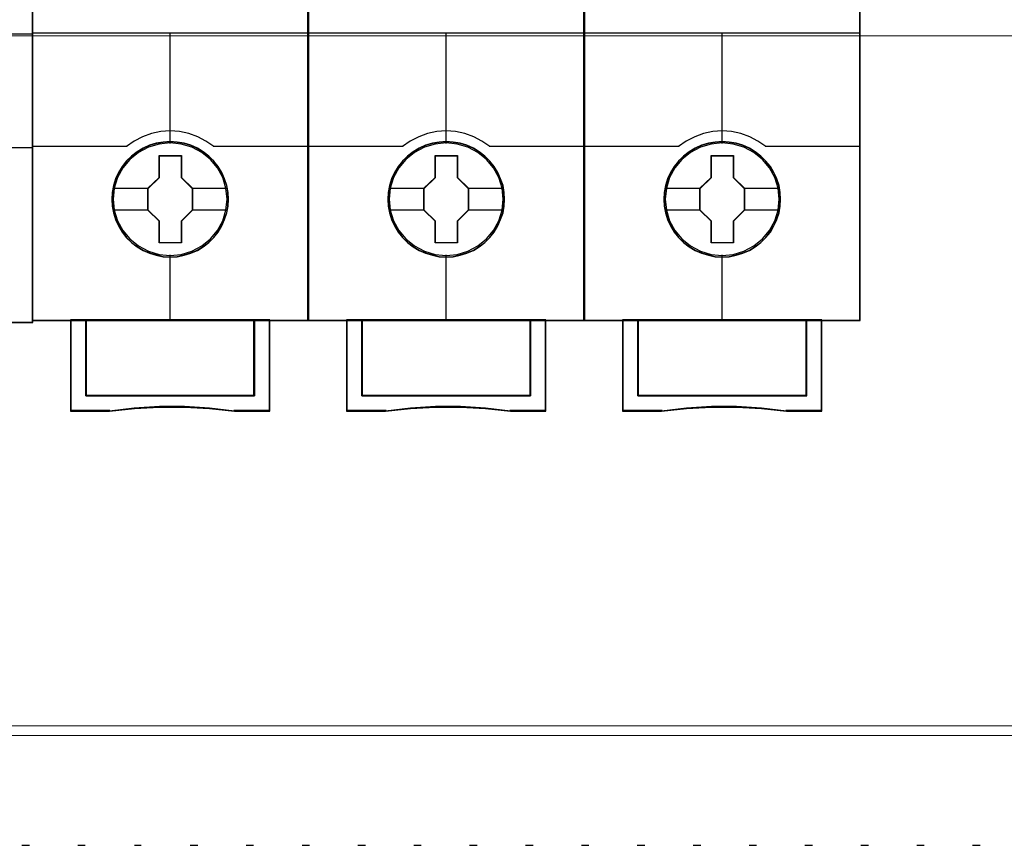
# Model space of a CAD drawing. Header units: millimetres. Extents: x -1290 to 1795, y -4192 to -1311.
# Tile 272 of 656: x 1427 to 1440, y -3760 to -3749. Entities that reach past the tile are written whole.
import ezdxf

# ---------------------------------------------------------------- set-up
doc = ezdxf.new("R2010")
doc.units = ezdxf.units.MM
doc.layers.add('45', color=7, linetype='Continuous')
doc.layers.add('51', color=7, linetype='Continuous')
doc.layers.add('Aparatura', color=7, linetype='Continuous', lineweight=13)

# ---------------------------------------------------------------- blocks, each defined once
blk = doc.blocks.new('*U245')
at = {"layer": '45', "color": 7}
for points in [[(279.629142, -533.443271), (207.595016, -533.443271), (207.595016, -615.466039), (279.629142, -615.466039), (279.629142, -533.443271)], [(279.609444, -533.464815), (207.616504, -533.464815), (207.616504, -615.44629), (279.609444, -615.44629), (279.609444, -533.464815)]]:
    blk.add_lwpolyline(points, close=True, dxfattribs=at)
at = {"layer": '45', "color": 139}
blk.add_lwpolyline([(279.629142, -533.443271), (207.595016, -533.443271), (207.595016, -615.466039), (279.629142, -615.466039), (279.629142, -533.443271)], close=True, dxfattribs=at)
for points in [[(207.595016, -596.66145), (279.629142, -596.66145)], [(273.413808, -604.06551), (279.629142, -604.06551)]]:
    blk.add_lwpolyline(points, dxfattribs=at)
blk = doc.blocks.new('*U246')
at = {"layer": '45', "color": 7}
for points in [[(297.575, -533.603058), (279.598701, -533.603058), (279.598701, -615.327797), (297.575, -615.327797), (297.575, -533.603058)], [(292.385707, -607.444435), (292.363394, -606.99307), (292.290877, -606.541705), (292.134688, -606.106853), (291.956186, -605.694019), (291.721901, -605.297698), (291.437413, -604.950918), (291.108299, -604.63166), (290.740138, -604.350933), (290.366399, -604.108737), (289.931299, -603.921585), (289.501778, -603.794983), (289.044366, -603.712416), (288.586954, -603.684894), (288.129541, -603.712416), (287.683285, -603.794983), (287.231451, -603.921585), (286.818665, -604.108737), (286.428191, -604.350933), (286.065608, -604.63166), (285.730916, -604.950918), (285.463162, -605.297698), (285.217722, -605.694019), (285.022485, -606.106853), (284.899764, -606.541705), (284.810513, -606.99307), (284.782622, -607.444435), (284.810513, -607.8958), (284.899764, -608.330652), (285.022485, -608.765503), (285.217722, -609.178337), (285.463162, -609.574658), (285.730916, -609.932447), (286.065608, -610.25721), (286.428191, -610.532432), (286.818665, -610.763619), (287.231451, -610.950771), (287.683285, -611.082878), (288.129541, -611.176453), (288.586954, -611.198471), (289.044366, -611.176453), (289.501778, -611.082878), (289.931299, -610.950771), (290.366399, -610.763619), (290.740138, -610.532432), (291.108299, -610.25721), (291.437413, -609.932447), (291.721901, -609.574658), (291.956186, -609.178337), (292.134688, -608.765503), (292.290877, -608.330652), (292.363394, -607.8958), (292.385707, -607.444435)], [(292.385707, -607.444435), (292.363394, -606.99307), (292.290877, -606.541705), (292.134688, -606.106853), (291.956186, -605.694019), (291.721901, -605.297698), (291.437413, -604.950918), (291.108299, -604.63166), (290.740138, -604.350933), (290.366399, -604.108737), (289.931299, -603.921585), (289.501778, -603.794983), (289.044366, -603.712416), (288.586954, -603.684894), (288.129541, -603.712416), (287.683285, -603.794983), (287.231451, -603.921585), (286.818665, -604.108737), (286.428191, -604.350933), (286.065608, -604.63166), (285.730916, -604.950918), (285.463162, -605.297698), (285.217722, -605.694019), (285.022485, -606.106853), (284.899764, -606.541705), (284.810513, -606.99307), (284.782622, -607.444435), (284.810513, -607.8958), (284.899764, -608.330652), (285.022485, -608.765503), (285.217722, -609.178337), (285.463162, -609.574658), (285.730916, -609.932447), (286.065608, -610.25721), (286.428191, -610.532432), (286.818665, -610.763619), (287.231451, -610.950771), (287.683285, -611.082878), (288.129541, -611.176453), (288.586954, -611.198471), (289.044366, -611.176453), (289.501778, -611.082878), (289.931299, -610.950771), (290.366399, -610.763619), (290.740138, -610.532432), (291.108299, -610.25721), (291.437413, -609.932447), (291.721901, -609.574658), (291.956186, -609.178337), (292.134688, -608.765503), (292.290877, -608.330652), (292.363394, -607.8958), (292.385707, -607.444435)], [(292.3678, -607.444422), (292.345593, -606.995214), (292.273418, -606.546006), (292.117964, -606.113232), (291.940302, -605.702371), (291.707121, -605.307944), (291.423973, -604.962821), (291.09641, -604.645089), (290.729983, -604.365703), (290.358004, -604.124665), (289.924954, -603.938408), (289.497456, -603.81241), (289.042198, -603.730238), (288.58694, -603.702848), (288.131683, -603.730238), (287.687529, -603.81241), (287.237823, -603.938408), (286.826981, -604.124665), (286.438346, -604.365703), (286.077471, -604.645089), (285.744355, -604.962821), (285.477863, -605.307944), (285.233579, -605.702371), (285.039261, -606.113232), (284.917119, -606.546006), (284.828288, -606.995214), (284.800528, -607.444422), (284.828288, -607.89363), (284.917119, -608.326403), (285.039261, -608.759177), (285.233579, -609.170038), (285.477863, -609.564464), (285.744355, -609.920544), (286.077471, -610.243755), (286.438346, -610.517662), (286.826981, -610.747744), (287.237823, -610.934001), (287.687529, -611.065476), (288.131683, -611.158605), (288.58694, -611.180518), (289.042198, -611.158605), (289.497456, -611.065476), (289.924954, -610.934001), (290.358004, -610.747744), (290.729983, -610.517662), (291.09641, -610.243755), (291.423973, -609.920544), (291.707121, -609.564464), (291.940302, -609.170038), (292.117964, -608.759177), (292.273418, -608.326403), (292.345593, -607.89363), (292.3678, -607.444422)], [(287.872566, -604.58796), (289.318008, -604.58796), (289.318008, -606.016264), (290.043541, -606.722144), (290.043541, -608.150449), (289.318008, -608.867358), (289.318008, -610.284633), (287.872566, -610.284633), (287.872566, -608.867358), (287.13016, -608.150449), (287.13016, -606.722144), (287.872566, -606.016264), (287.872566, -604.58796)], [(287.872566, -604.58796), (289.318008, -604.58796), (289.318008, -604.58796), (289.318008, -606.016264), (289.318008, -606.016264), (290.043541, -606.722144), (290.043541, -606.722144), (290.043541, -608.150449), (290.043541, -608.150449), (289.318008, -608.867358), (289.318008, -608.867358), (289.318008, -610.284633), (289.318008, -610.284633), (287.872566, -610.284633), (287.872566, -610.284633), (287.872566, -608.867358), (287.872566, -608.867358), (287.13016, -608.150449), (287.13016, -608.150449), (287.13016, -606.722144), (287.13016, -606.722144), (287.872566, -606.016264), (287.872566, -606.016264), (287.872566, -604.58796), (287.872566, -604.58796)], [(287.88268, -604.607708), (289.309466, -604.607708), (289.309466, -606.02656), (290.025635, -606.727768), (290.025635, -608.14662), (289.309466, -608.858785), (289.309466, -610.26668), (287.88268, -610.26668), (287.88268, -608.858785), (287.149857, -608.14662), (287.149857, -606.727768), (287.88268, -606.02656), (287.88268, -604.607708)], [(294.087752, -615.290094), (294.087752, -620.24035), (283.087739, -620.24035), (283.087739, -615.290094), (282.09128, -615.290094), (282.09128, -621.238118), (284.635312, -621.238118), (286.255253, -621.061717), (287.886328, -620.973517), (289.517403, -620.973517), (291.148478, -621.061717), (292.773986, -621.238118), (295.084211, -621.238118), (295.084211, -615.290094), (294.087752, -615.290094)], [(288.582176, -615.290094), (283.085089, -615.290094), (283.085089, -620.24708), (294.090402, -620.24708), (294.090402, -615.290094), (288.582176, -615.290094)], [(294.090402, -620.24708), (294.090402, -615.290094), (288.582176, -615.290094), (283.085089, -615.290094), (283.085089, -620.24708), (294.090402, -620.24708)]]:
    blk.add_lwpolyline(points, close=True, dxfattribs=at)
at = {"layer": '45', "color": 139}
for points in [[(297.575, -533.603058), (279.598701, -533.603058), (279.598701, -615.327797), (297.575, -615.327797), (297.575, -533.603058)], [(292.297965, -607.433544), (292.225435, -606.712418), (292.019001, -606.029826), (291.673086, -605.396776), (291.215585, -604.840794), (290.652078, -604.389402), (290.004882, -604.048105), (289.307473, -603.838924), (288.582166, -603.772867), (287.86244, -603.838924), (287.170609, -604.048105), (286.523413, -604.389402), (285.959906, -604.840794), (285.502405, -605.396776), (285.15649, -606.029826), (284.944478, -606.712418), (284.877526, -607.433544), (284.944478, -608.149165), (285.15649, -608.837263), (285.502405, -609.464807), (285.959906, -610.02079), (286.523413, -610.477686), (287.170609, -610.813478), (287.86244, -611.028164), (288.582166, -611.099726), (289.307473, -611.028164), (290.004882, -610.813478), (290.652078, -610.477686), (291.215585, -610.02079), (291.673086, -609.464807), (292.019001, -608.837263), (292.225435, -608.149165), (292.297965, -607.433544)]]:
    blk.add_lwpolyline(points, close=True, dxfattribs=at)
at = {"layer": '45', "color": 59}
for points in [[(297.557094, -533.622807), (279.618398, -533.622807), (279.618398, -615.309843), (297.557094, -615.309843), (297.557094, -533.622807)], [(294.087752, -615.290094), (294.087752, -620.24035), (283.087739, -620.24035), (283.087739, -615.290094), (282.09128, -615.290094), (282.09128, -621.238118), (284.635312, -621.238118), (286.255253, -621.061717), (287.886328, -620.973517), (289.517403, -620.973517), (291.148478, -621.061717), (292.773986, -621.238118), (295.084211, -621.238118), (295.084211, -615.290094), (294.087752, -615.290094)], [(294.070939, -615.308048), (294.070939, -620.228419), (283.102762, -620.228419), (283.102762, -615.308048), (282.109187, -615.308048), (282.109187, -621.220165), (284.645855, -621.220165), (286.261108, -621.044829), (287.887463, -620.95716), (289.513817, -620.95716), (291.140171, -621.044829), (292.760975, -621.220165), (295.064514, -621.220165), (295.064514, -615.308048), (294.070939, -615.308048)], [(288.582176, -615.290094), (283.085089, -615.290094), (283.085089, -620.24708), (294.090402, -620.24708), (294.090402, -615.290094), (288.582176, -615.290094)], [(294.090402, -620.24708), (294.090402, -615.290094), (288.582176, -615.290094), (283.085089, -615.290094), (283.085089, -620.24708), (294.090402, -620.24708)], [(288.5813, -615.308048), (283.102996, -615.308048), (283.102996, -620.229127), (294.070705, -620.229127), (294.070705, -615.308048), (288.5813, -615.308048)]]:
    blk.add_lwpolyline(points, close=True, dxfattribs=at)
at = {"layer": '45', "color": 139}
for points in [[(279.598701, -596.593226), (297.575, -596.593226)], [(288.562677, -596.593226), (288.562677, -603.815955)], [(291.431292, -604.008059), (290.917169, -603.655466), (290.380693, -603.36543), (289.805099, -603.160699), (289.195975, -603.029899), (288.581262, -602.99009), (287.977726, -603.029899), (287.368602, -603.160699), (286.793008, -603.36543), (286.245355, -603.655466), (285.742409, -604.008059)], [(279.598701, -603.970356), (285.781803, -603.970356)], [(291.393689, -603.970356), (297.575, -603.970356)], [(288.562677, -611.056638), (288.562677, -615.327797)], [(282.09128, -615.290094), (282.09128, -621.238118)], [(283.085089, -615.290094), (283.085089, -620.24708)], [(294.051008, -620.24708), (294.051008, -615.290094)], [(295.044817, -615.290094), (295.044817, -621.238118)], [(283.085089, -620.209378), (294.090402, -620.209378)], [(292.779649, -621.238118), (291.151317, -621.037038), (289.517408, -620.936498), (287.8835, -620.936498), (286.249591, -621.037038), (284.626836, -621.238118)], [(284.66623, -621.200416), (282.09128, -621.200416)], [(295.084211, -621.200416), (292.742046, -621.200416)]]:
    blk.add_lwpolyline(points, dxfattribs=at)
at = {"layer": '45', "color": 7}
for points in [[(284.854248, -606.708278), (287.169554, -606.708278)], [(290.005938, -606.708278), (292.314081, -606.708278)], [(284.854248, -608.126612), (287.169554, -608.126612)], [(290.005938, -608.126612), (292.314081, -608.126612)]]:
    blk.add_lwpolyline(points, dxfattribs=at)
at = {"layer": '45', "color": 140}
blk.add_lwpolyline([(294.070705, -620.229127), (294.070705, -615.308048), (288.5813, -615.308048), (283.102996, -615.308048), (283.102996, -620.229127), (294.070705, -620.229127)], close=True, dxfattribs=at)
blk = doc.blocks.new('*U247')
at = {"layer": '45', "color": 7}
for points in [[(315.565625, -533.603058), (297.589325, -533.603058), (297.589325, -615.327797), (315.565625, -615.327797), (315.565625, -533.603058)], [(310.376332, -607.444435), (310.354019, -606.99307), (310.281502, -606.541705), (310.125313, -606.106853), (309.946811, -605.694019), (309.712526, -605.297698), (309.428038, -604.950918), (309.098924, -604.63166), (308.730763, -604.350933), (308.357024, -604.108737), (307.921924, -603.921585), (307.492403, -603.794983), (307.034991, -603.712416), (306.577579, -603.684894), (306.120166, -603.712416), (305.67391, -603.794983), (305.222076, -603.921585), (304.80929, -604.108737), (304.418816, -604.350933), (304.056233, -604.63166), (303.721541, -604.950918), (303.453787, -605.297698), (303.208346, -605.694019), (303.01311, -606.106853), (302.890389, -606.541705), (302.801138, -606.99307), (302.773247, -607.444435), (302.801138, -607.8958), (302.890389, -608.330652), (303.01311, -608.765503), (303.208346, -609.178337), (303.453787, -609.574658), (303.721541, -609.932447), (304.056233, -610.25721), (304.418816, -610.532432), (304.80929, -610.763619), (305.222076, -610.950771), (305.67391, -611.082878), (306.120166, -611.176453), (306.577579, -611.198471), (307.034991, -611.176453), (307.492403, -611.082878), (307.921924, -610.950771), (308.357024, -610.763619), (308.730763, -610.532432), (309.098924, -610.25721), (309.428038, -609.932447), (309.712526, -609.574658), (309.946811, -609.178337), (310.125313, -608.765503), (310.281502, -608.330652), (310.354019, -607.8958), (310.376332, -607.444435)], [(310.376332, -607.444435), (310.354019, -606.99307), (310.281502, -606.541705), (310.125313, -606.106853), (309.946811, -605.694019), (309.712526, -605.297698), (309.428038, -604.950918), (309.098924, -604.63166), (308.730763, -604.350933), (308.357024, -604.108737), (307.921924, -603.921585), (307.492403, -603.794983), (307.034991, -603.712416), (306.577579, -603.684894), (306.120166, -603.712416), (305.67391, -603.794983), (305.222076, -603.921585), (304.80929, -604.108737), (304.418816, -604.350933), (304.056233, -604.63166), (303.721541, -604.950918), (303.453787, -605.297698), (303.208346, -605.694019), (303.01311, -606.106853), (302.890389, -606.541705), (302.801138, -606.99307), (302.773247, -607.444435), (302.801138, -607.8958), (302.890389, -608.330652), (303.01311, -608.765503), (303.208346, -609.178337), (303.453787, -609.574658), (303.721541, -609.932447), (304.056233, -610.25721), (304.418816, -610.532432), (304.80929, -610.763619), (305.222076, -610.950771), (305.67391, -611.082878), (306.120166, -611.176453), (306.577579, -611.198471), (307.034991, -611.176453), (307.492403, -611.082878), (307.921924, -610.950771), (308.357024, -610.763619), (308.730763, -610.532432), (309.098924, -610.25721), (309.428038, -609.932447), (309.712526, -609.574658), (309.946811, -609.178337), (310.125313, -608.765503), (310.281502, -608.330652), (310.354019, -607.8958), (310.376332, -607.444435)], [(310.356635, -607.444422), (310.334432, -606.995214), (310.262274, -606.546006), (310.106857, -606.113232), (309.929238, -605.702371), (309.696112, -605.307944), (309.413031, -604.962821), (309.085545, -604.645089), (308.719205, -604.365703), (308.347314, -604.124665), (307.914366, -603.938408), (307.486969, -603.81241), (307.031819, -603.730238), (306.576669, -603.702848), (306.121519, -603.730238), (305.677471, -603.81241), (305.227871, -603.938408), (304.817126, -604.124665), (304.428583, -604.365703), (304.067794, -604.645089), (303.734757, -604.962821), (303.468328, -605.307944), (303.224101, -605.702371), (303.02983, -606.113232), (302.907716, -606.546006), (302.818906, -606.995214), (302.791153, -607.444422), (302.818906, -607.89363), (302.907716, -608.326403), (303.02983, -608.759177), (303.224101, -609.170038), (303.468328, -609.564464), (303.734757, -609.920544), (304.067794, -610.243755), (304.428583, -610.517662), (304.817126, -610.747744), (305.227871, -610.934001), (305.677471, -611.065476), (306.121519, -611.158605), (306.576669, -611.180518), (307.031819, -611.158605), (307.486969, -611.065476), (307.914366, -610.934001), (308.347314, -610.747744), (308.719205, -610.517662), (309.085545, -610.243755), (309.413031, -609.920544), (309.696112, -609.564464), (309.929238, -609.170038), (310.106857, -608.759177), (310.262274, -608.326403), (310.334432, -607.89363), (310.356635, -607.444422)], [(305.863191, -604.58796), (307.308633, -604.58796), (307.308633, -606.016264), (308.034166, -606.722144), (308.034166, -608.150449), (307.308633, -608.867358), (307.308633, -610.284633), (305.863191, -610.284633), (305.863191, -608.867358), (305.120784, -608.150449), (305.120784, -606.722144), (305.863191, -606.016264), (305.863191, -604.58796)], [(305.863191, -604.58796), (307.308633, -604.58796), (307.308633, -604.58796), (307.308633, -606.016264), (307.308633, -606.016264), (308.034166, -606.722144), (308.034166, -606.722144), (308.034166, -608.150449), (308.034166, -608.150449), (307.308633, -608.867358), (307.308633, -608.867358), (307.308633, -610.284633), (307.308633, -610.284633), (305.863191, -610.284633), (305.863191, -610.284633), (305.863191, -608.867358), (305.863191, -608.867358), (305.120784, -608.150449), (305.120784, -608.150449), (305.120784, -606.722144), (305.120784, -606.722144), (305.863191, -606.016264), (305.863191, -606.016264), (305.863191, -604.58796), (305.863191, -604.58796)], [(305.871515, -604.607708), (307.2983, -604.607708), (307.2983, -606.02656), (308.014469, -606.727768), (308.014469, -608.14662), (307.2983, -608.858785), (307.2983, -610.26668), (305.871515, -610.26668), (305.871515, -608.858785), (305.138691, -608.14662), (305.138691, -606.727768), (305.871515, -606.02656), (305.871515, -604.607708)], [(312.076587, -615.290094), (312.076587, -620.24035), (301.076573, -620.24035), (301.076573, -615.290094), (300.080115, -615.290094), (300.080115, -621.238118), (302.624146, -621.238118), (304.244087, -621.061717), (305.875162, -620.973517), (307.506237, -620.973517), (309.137312, -621.061717), (310.76282, -621.238118), (313.073045, -621.238118), (313.073045, -615.290094), (312.076587, -615.290094)], [(306.571011, -615.290094), (301.073923, -615.290094), (301.073923, -620.24708), (312.079237, -620.24708), (312.079237, -615.290094), (306.571011, -615.290094)], [(312.079237, -620.24708), (312.079237, -615.290094), (306.571011, -615.290094), (301.073923, -615.290094), (301.073923, -620.24708), (312.079237, -620.24708)]]:
    blk.add_lwpolyline(points, close=True, dxfattribs=at)
at = {"layer": '45', "color": 139}
for points in [[(315.565625, -533.603058), (297.589325, -533.603058), (297.589325, -615.327797), (315.565625, -615.327797), (315.565625, -533.603058)], [(310.2868, -607.433544), (310.214269, -606.712418), (310.007836, -606.029826), (309.66192, -605.396776), (309.20442, -604.840794), (308.640913, -604.389402), (307.993717, -604.048105), (307.296307, -603.838924), (306.571001, -603.772867), (305.851274, -603.838924), (305.159444, -604.048105), (304.512247, -604.389402), (303.94874, -604.840794), (303.49124, -605.396776), (303.145324, -606.029826), (302.933312, -606.712418), (302.866361, -607.433544), (302.933312, -608.149165), (303.145324, -608.837263), (303.49124, -609.464807), (303.94874, -610.02079), (304.512247, -610.477686), (305.159444, -610.813478), (305.851274, -611.028164), (306.571001, -611.099726), (307.296307, -611.028164), (307.993717, -610.813478), (308.640913, -610.477686), (309.20442, -610.02079), (309.66192, -609.464807), (310.007836, -608.837263), (310.214269, -608.149165), (310.2868, -607.433544)]]:
    blk.add_lwpolyline(points, close=True, dxfattribs=at)
at = {"layer": '45', "color": 59}
for points in [[(315.545928, -533.622807), (297.607232, -533.622807), (297.607232, -615.309843), (315.545928, -615.309843), (315.545928, -533.622807)], [(312.076587, -615.290094), (312.076587, -620.24035), (301.076573, -620.24035), (301.076573, -615.290094), (300.080115, -615.290094), (300.080115, -621.238118), (302.624146, -621.238118), (304.244087, -621.061717), (305.875162, -620.973517), (307.506237, -620.973517), (309.137312, -621.061717), (310.76282, -621.238118), (313.073045, -621.238118), (313.073045, -615.290094), (312.076587, -615.290094)], [(312.061564, -615.308048), (312.061564, -620.228419), (301.093387, -620.228419), (301.093387, -615.308048), (300.099812, -615.308048), (300.099812, -621.220165), (302.63648, -621.220165), (304.251733, -621.044829), (305.878088, -620.95716), (307.504442, -620.95716), (309.130796, -621.044829), (310.7516, -621.220165), (313.055139, -621.220165), (313.055139, -615.308048), (312.061564, -615.308048)], [(306.571011, -615.290094), (301.073923, -615.290094), (301.073923, -620.24708), (312.079237, -620.24708), (312.079237, -615.290094), (306.571011, -615.290094)], [(312.079237, -620.24708), (312.079237, -615.290094), (306.571011, -615.290094), (301.073923, -615.290094), (301.073923, -620.24708), (312.079237, -620.24708)], [(306.571925, -615.308048), (301.093621, -615.308048), (301.093621, -620.229127), (312.06133, -620.229127), (312.06133, -615.308048), (306.571925, -615.308048)]]:
    blk.add_lwpolyline(points, close=True, dxfattribs=at)
at = {"layer": '45', "color": 139}
for points in [[(297.589325, -596.593226), (315.565625, -596.593226)], [(306.551511, -596.593226), (306.551511, -603.815955)], [(309.421917, -604.008059), (308.907794, -603.655466), (308.371318, -603.36543), (307.795724, -603.160699), (307.186599, -603.029899), (306.571887, -602.99009), (305.968351, -603.029899), (305.359227, -603.160699), (304.783633, -603.36543), (304.23598, -603.655466), (303.733033, -604.008059)], [(297.589325, -603.970356), (303.770637, -603.970356)], [(309.382523, -603.970356), (315.565625, -603.970356)], [(306.551511, -611.056638), (306.551511, -615.327797)], [(300.080115, -615.290094), (300.080115, -621.238118)], [(301.073923, -615.290094), (301.073923, -620.24708)], [(312.041633, -620.24708), (312.041633, -615.290094)], [(313.035442, -615.290094), (313.035442, -621.238118)], [(301.073923, -620.209378), (312.079237, -620.209378)], [(310.770274, -621.238118), (309.141942, -621.037038), (307.508033, -620.936498), (305.874125, -620.936498), (304.240216, -621.037038), (302.617461, -621.238118)], [(302.655064, -621.200416), (300.080115, -621.200416)], [(313.073045, -621.200416), (310.73088, -621.200416)]]:
    blk.add_lwpolyline(points, dxfattribs=at)
at = {"layer": '45', "color": 7}
for points in [[(302.844873, -606.708278), (305.158388, -606.708278)], [(307.994772, -606.708278), (310.302915, -606.708278)], [(302.844873, -608.126612), (305.158388, -608.126612)], [(307.994772, -608.126612), (310.302915, -608.126612)]]:
    blk.add_lwpolyline(points, dxfattribs=at)
at = {"layer": '45', "color": 140}
blk.add_lwpolyline([(312.06133, -620.229127), (312.06133, -615.308048), (306.571925, -615.308048), (301.093621, -615.308048), (301.093621, -620.229127), (312.06133, -620.229127)], close=True, dxfattribs=at)
blk = doc.blocks.new('*U248')
at = {"layer": '45', "color": 7}
for points in [[(333.55446, -533.603058), (315.57816, -533.603058), (315.57816, -615.327797), (333.55446, -615.327797), (333.55446, -533.603058)], [(328.365166, -607.444435), (328.342853, -606.99307), (328.270337, -606.541705), (328.114147, -606.106853), (327.935645, -605.694019), (327.70136, -605.297698), (327.416872, -604.950918), (327.087759, -604.63166), (326.719598, -604.350933), (326.345858, -604.108737), (325.910759, -603.921585), (325.481237, -603.794983), (325.023825, -603.712416), (324.566413, -603.684894), (324.109001, -603.712416), (323.662745, -603.794983), (323.210911, -603.921585), (322.798124, -604.108737), (322.40765, -604.350933), (322.045067, -604.63166), (321.710375, -604.950918), (321.442622, -605.297698), (321.197181, -605.694019), (321.001944, -606.106853), (320.879223, -606.541705), (320.789972, -606.99307), (320.762081, -607.444435), (320.789972, -607.8958), (320.879223, -608.330652), (321.001944, -608.765503), (321.197181, -609.178337), (321.442622, -609.574658), (321.710375, -609.932447), (322.045067, -610.25721), (322.40765, -610.532432), (322.798124, -610.763619), (323.210911, -610.950771), (323.662745, -611.082878), (324.109001, -611.176453), (324.566413, -611.198471), (325.023825, -611.176453), (325.481237, -611.082878), (325.910759, -610.950771), (326.345858, -610.763619), (326.719598, -610.532432), (327.087759, -610.25721), (327.416872, -609.932447), (327.70136, -609.574658), (327.935645, -609.178337), (328.114147, -608.765503), (328.270337, -608.330652), (328.342853, -607.8958), (328.365166, -607.444435)], [(328.365166, -607.444435), (328.342853, -606.99307), (328.270337, -606.541705), (328.114147, -606.106853), (327.935645, -605.694019), (327.70136, -605.297698), (327.416872, -604.950918), (327.087759, -604.63166), (326.719598, -604.350933), (326.345858, -604.108737), (325.910759, -603.921585), (325.481237, -603.794983), (325.023825, -603.712416), (324.566413, -603.684894), (324.109001, -603.712416), (323.662745, -603.794983), (323.210911, -603.921585), (322.798124, -604.108737), (322.40765, -604.350933), (322.045067, -604.63166), (321.710375, -604.950918), (321.442622, -605.297698), (321.197181, -605.694019), (321.001944, -606.106853), (320.879223, -606.541705), (320.789972, -606.99307), (320.762081, -607.444435), (320.789972, -607.8958), (320.879223, -608.330652), (321.001944, -608.765503), (321.197181, -609.178337), (321.442622, -609.574658), (321.710375, -609.932447), (322.045067, -610.25721), (322.40765, -610.532432), (322.798124, -610.763619), (323.210911, -610.950771), (323.662745, -611.082878), (324.109001, -611.176453), (324.566413, -611.198471), (325.023825, -611.176453), (325.481237, -611.082878), (325.910759, -610.950771), (326.345858, -610.763619), (326.719598, -610.532432), (327.087759, -610.25721), (327.416872, -609.932447), (327.70136, -609.574658), (327.935645, -609.178337), (328.114147, -608.765503), (328.270337, -608.330652), (328.342853, -607.8958), (328.365166, -607.444435)], [(328.34726, -607.444422), (328.325052, -606.995214), (328.252877, -606.546006), (328.097423, -606.113232), (327.919762, -605.702371), (327.686581, -605.307944), (327.403433, -604.962821), (327.075869, -604.645089), (326.709442, -604.365703), (326.337463, -604.124665), (325.904413, -603.938408), (325.476915, -603.81241), (325.021657, -603.730238), (324.5664, -603.702848), (324.111142, -603.730238), (323.666988, -603.81241), (323.217282, -603.938408), (322.80644, -604.124665), (322.417805, -604.365703), (322.05693, -604.645089), (321.723815, -604.962821), (321.457322, -605.307944), (321.213038, -605.702371), (321.01872, -606.113232), (320.896578, -606.546006), (320.807747, -606.995214), (320.779988, -607.444422), (320.807747, -607.89363), (320.896578, -608.326403), (321.01872, -608.759177), (321.213038, -609.170038), (321.457322, -609.564464), (321.723815, -609.920544), (322.05693, -610.243755), (322.417805, -610.517662), (322.80644, -610.747744), (323.217282, -610.934001), (323.666988, -611.065476), (324.111142, -611.158605), (324.5664, -611.180518), (325.021657, -611.158605), (325.476915, -611.065476), (325.904413, -610.934001), (326.337463, -610.747744), (326.709442, -610.517662), (327.075869, -610.243755), (327.403433, -609.920544), (327.686581, -609.564464), (327.919762, -609.170038), (328.097423, -608.759177), (328.252877, -608.326403), (328.325052, -607.89363), (328.34726, -607.444422)], [(323.852025, -604.58796), (325.297467, -604.58796), (325.297467, -606.016264), (326.023001, -606.722144), (326.023001, -608.150449), (325.297467, -608.867358), (325.297467, -610.284633), (323.852025, -610.284633), (323.852025, -608.867358), (323.109619, -608.150449), (323.109619, -606.722144), (323.852025, -606.016264), (323.852025, -604.58796)], [(323.852025, -604.58796), (325.297467, -604.58796), (325.297467, -604.58796), (325.297467, -606.016264), (325.297467, -606.016264), (326.023001, -606.722144), (326.023001, -606.722144), (326.023001, -608.150449), (326.023001, -608.150449), (325.297467, -608.867358), (325.297467, -608.867358), (325.297467, -610.284633), (325.297467, -610.284633), (323.852025, -610.284633), (323.852025, -610.284633), (323.852025, -608.867358), (323.852025, -608.867358), (323.109619, -608.150449), (323.109619, -608.150449), (323.109619, -606.722144), (323.109619, -606.722144), (323.852025, -606.016264), (323.852025, -606.016264), (323.852025, -604.58796), (323.852025, -604.58796)], [(323.86214, -604.607708), (325.288925, -604.607708), (325.288925, -606.02656), (326.005094, -606.727768), (326.005094, -608.14662), (325.288925, -608.858785), (325.288925, -610.26668), (323.86214, -610.26668), (323.86214, -608.858785), (323.129316, -608.14662), (323.129316, -606.727768), (323.86214, -606.02656), (323.86214, -604.607708)], [(330.067212, -615.290094), (330.067212, -620.24035), (319.067198, -620.24035), (319.067198, -615.290094), (318.07074, -615.290094), (318.07074, -621.238118), (320.614771, -621.238118), (322.234712, -621.061717), (323.865787, -620.973517), (325.496862, -620.973517), (327.127937, -621.061717), (328.753445, -621.238118), (331.06367, -621.238118), (331.06367, -615.290094), (330.067212, -615.290094)], [(324.561636, -615.290094), (319.064548, -615.290094), (319.064548, -620.24708), (330.069862, -620.24708), (330.069862, -615.290094), (324.561636, -615.290094)], [(330.069862, -620.24708), (330.069862, -615.290094), (324.561636, -615.290094), (319.064548, -615.290094), (319.064548, -620.24708), (330.069862, -620.24708)]]:
    blk.add_lwpolyline(points, close=True, dxfattribs=at)
at = {"layer": '45', "color": 139}
for points in [[(333.55446, -533.603058), (315.57816, -533.603058), (315.57816, -615.327797), (333.55446, -615.327797), (333.55446, -533.603058)], [(328.277424, -607.433544), (328.204894, -606.712418), (327.998461, -606.029826), (327.652545, -605.396776), (327.195045, -604.840794), (326.631538, -604.389402), (325.984341, -604.048105), (325.286932, -603.838924), (324.561626, -603.772867), (323.841899, -603.838924), (323.150069, -604.048105), (322.502872, -604.389402), (321.939365, -604.840794), (321.481865, -605.396776), (321.135949, -606.029826), (320.923937, -606.712418), (320.856986, -607.433544), (320.923937, -608.149165), (321.135949, -608.837263), (321.481865, -609.464807), (321.939365, -610.02079), (322.502872, -610.477686), (323.150069, -610.813478), (323.841899, -611.028164), (324.561626, -611.099726), (325.286932, -611.028164), (325.984341, -610.813478), (326.631538, -610.477686), (327.195045, -610.02079), (327.652545, -609.464807), (327.998461, -608.837263), (328.204894, -608.149165), (328.277424, -607.433544)]]:
    blk.add_lwpolyline(points, close=True, dxfattribs=at)
at = {"layer": '45', "color": 59}
for points in [[(333.536553, -533.622807), (315.597857, -533.622807), (315.597857, -615.309843), (333.536553, -615.309843), (333.536553, -533.622807)], [(330.067212, -615.290094), (330.067212, -620.24035), (319.067198, -620.24035), (319.067198, -615.290094), (318.07074, -615.290094), (318.07074, -621.238118), (320.614771, -621.238118), (322.234712, -621.061717), (323.865787, -620.973517), (325.496862, -620.973517), (327.127937, -621.061717), (328.753445, -621.238118), (331.06367, -621.238118), (331.06367, -615.290094), (330.067212, -615.290094)], [(330.050398, -615.308048), (330.050398, -620.228419), (319.082221, -620.228419), (319.082221, -615.308048), (318.088646, -615.308048), (318.088646, -621.220165), (320.625315, -621.220165), (322.240568, -621.044829), (323.866922, -620.95716), (325.493276, -620.95716), (327.11963, -621.044829), (328.740434, -621.220165), (331.043973, -621.220165), (331.043973, -615.308048), (330.050398, -615.308048)], [(324.561636, -615.290094), (319.064548, -615.290094), (319.064548, -620.24708), (330.069862, -620.24708), (330.069862, -615.290094), (324.561636, -615.290094)], [(330.069862, -620.24708), (330.069862, -615.290094), (324.561636, -615.290094), (319.064548, -615.290094), (319.064548, -620.24708), (330.069862, -620.24708)], [(324.560759, -615.308048), (319.082455, -615.308048), (319.082455, -620.229127), (330.050164, -620.229127), (330.050164, -615.308048), (324.560759, -615.308048)]]:
    blk.add_lwpolyline(points, close=True, dxfattribs=at)
at = {"layer": '45', "color": 139}
for points in [[(315.57816, -596.593226), (333.55446, -596.593226)], [(324.542136, -596.593226), (324.542136, -603.815955)], [(327.410752, -604.008059), (326.896628, -603.655466), (326.360152, -603.36543), (325.784558, -603.160699), (325.175434, -603.029899), (324.560721, -602.99009), (323.957186, -603.029899), (323.348061, -603.160699), (322.772467, -603.36543), (322.224814, -603.655466), (321.721868, -604.008059)], [(315.57816, -603.970356), (321.761262, -603.970356)], [(327.373148, -603.970356), (333.55446, -603.970356)], [(324.542136, -611.056638), (324.542136, -615.327797)], [(318.07074, -615.290094), (318.07074, -621.238118)], [(319.064548, -615.290094), (319.064548, -620.24708)], [(330.030467, -620.24708), (330.030467, -615.290094)], [(331.024276, -615.290094), (331.024276, -621.238118)], [(319.064548, -620.209378), (330.069862, -620.209378)], [(328.759108, -621.238118), (327.130776, -621.037038), (325.496868, -620.936498), (323.862959, -620.936498), (322.229051, -621.037038), (320.606295, -621.238118)], [(320.645689, -621.200416), (318.07074, -621.200416)], [(331.06367, -621.200416), (328.721505, -621.200416)]]:
    blk.add_lwpolyline(points, dxfattribs=at)
at = {"layer": '45', "color": 7}
for points in [[(320.833707, -606.708278), (323.149013, -606.708278)], [(325.985397, -606.708278), (328.29354, -606.708278)], [(320.833707, -608.126612), (323.149013, -608.126612)], [(325.985397, -608.126612), (328.29354, -608.126612)]]:
    blk.add_lwpolyline(points, dxfattribs=at)
at = {"layer": '45', "color": 140}
blk.add_lwpolyline([(330.050164, -620.229127), (330.050164, -615.308048), (324.560759, -615.308048), (319.082455, -615.308048), (319.082455, -620.229127), (330.050164, -620.229127)], close=True, dxfattribs=at)
blk = doc.blocks.new('*U249')
at = {"layer": '51', "color": 255}
for points in [[(191.991323, -799.809905), (192.48196, -799.809905)], [(195.633497, -799.809905), (196.124135, -799.809905)], [(199.320439, -799.809905), (199.766309, -799.809905)], [(202.960823, -799.809905), (203.45146, -799.809905)], [(206.602998, -799.809905), (207.093635, -799.809905)], [(210.245173, -799.809905), (210.73581, -799.809905)], [(213.887347, -799.809905), (214.376194, -799.809905)], [(217.529522, -799.809905), (218.018369, -799.809905)], [(221.169907, -799.809905), (221.660544, -799.809905)], [(224.812081, -799.809905), (225.302719, -799.809905)], [(228.454256, -799.809905), (228.944894, -799.809905)], [(232.096431, -799.809905), (232.585278, -799.809905)], [(235.736816, -799.809905), (236.227453, -799.809905)], [(239.37899, -799.809905), (239.869628, -799.809905)], [(243.021165, -799.809905), (243.511802, -799.809905)], [(246.66334, -799.809905), (247.153977, -799.809905)], [(250.305515, -799.809905), (250.794362, -799.809905)], [(253.945899, -799.809905), (254.436536, -799.809905)]]:
    blk.add_lwpolyline(points, dxfattribs=at)

msp = doc.modelspace()

# ---------------------------------------------------------------- linework, layer by layer
at = {"layer": 'Aparatura', "color": 7, "lineweight": 13}
for points in [[(1543.028, -3758.443), (1411.541, -3758.443), (1411.541, -3611.293), (1543.028, -3611.293), (1543.028, -3758.443)], [(1412.53, -3740.344), (1542.039, -3740.344), (1542.039, -3749.328), (1412.53, -3749.328), (1412.53, -3740.344)]]:
    msp.add_lwpolyline(points, close=True, dxfattribs=at)
for points in [[(1412.53, -3749.328), (1542.039, -3749.328)], [(1543.028, -3758.315), (1411.541, -3758.315)]]:
    msp.add_lwpolyline(points, dxfattribs=at)

# ---------------------------------------------------------------- block references
at = {"layer": 'Aparatura', "color": 7, "lineweight": 13, "xscale": 0.2, "yscale": 0.2, "zscale": 0.2}
for name, p in [('*U249', (1388.984, -3599.91)), ('*U247', (1371.597, -3629.97)), ('*U245', (1371.597, -3629.97)), ('*U246', (1371.597, -3629.97)), ('*U248', (1371.597, -3629.97))]:
    msp.add_blockref(name, p, dxfattribs=at)

doc.saveas('drawing.dxf')
